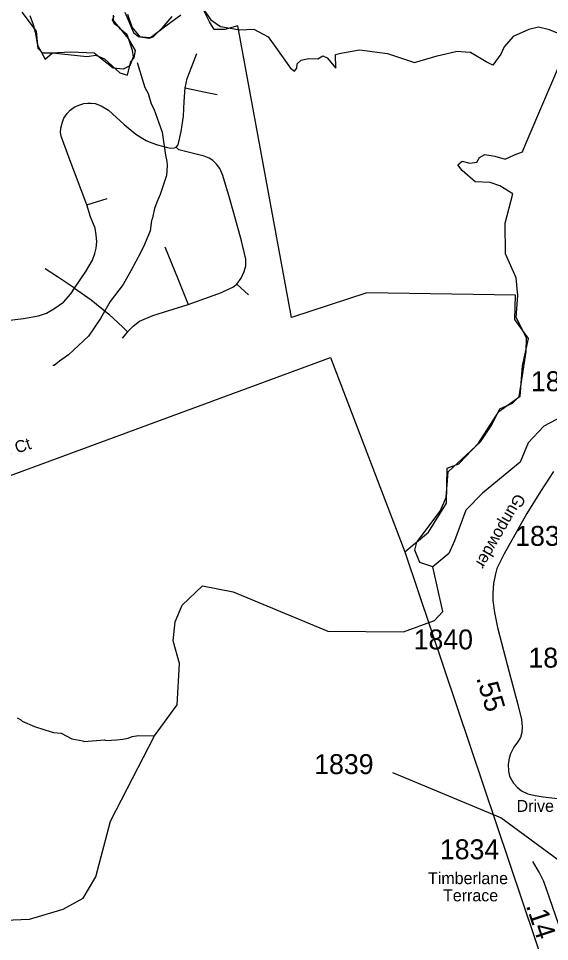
# Model space of a CAD drawing. Extents: x 1159738 to 1321356, y 736314 to 882035.
# Drawn here: x 1292987 to 1296317, y 745364 to 751151 of the extents above; entities that cross this region are included whole.
import ezdxf

# ---------------------------------------------------------------- set-up
doc = ezdxf.new("R2010")
doc.units = 0
for name, color, linetype in [('Exist Boundary Political City Limit New', 7, 'Continuous'), ('Exist Hydrographic Creek Double Shore', 7, 'Continuous'), ('Exist Hydrographic Creek Single Shore', 7, 'Continuous'), ('Exist Hydrographic Misc Water Feature', 7, 'Continuous'), ('Exist Road Non-System Type 51', 7, 'Continuous'), ('Exist Road Non-System Type 51 Label', 7, 'Continuous'), ('Exist Road Secondary Mileage Hundredths English Label', 7, 'Continuous'), ('Exist Road Secondary Type 51 Attributed', 7, 'Continuous'), ('Exist Road Secondary Type 51 Label', 7, 'Continuous'), ('Exist Road Secondary Type 51 Number Label', 7, 'Continuous'), ('Map Preparation Boundary City Limit Buffer Line', 7, 'Continuous')]:
    doc.layers.add(name, color=color, linetype=linetype)

msp = doc.modelspace()

# ---------------------------------------------------------------- linework, layer by layer
at = {"layer": 'Exist Boundary Political City Limit New'}
msp.add_line((1294699.3, 749276.6), (1294361.7, 751105.7), dxfattribs=at)
for points in [[(1293581.8, 751172.3), (1293581.8, 751139), (1293619.9, 751091.4), (1293667.4, 751053.3), (1293700.7, 750953.4), (1293705.5, 750910.6), (1293686.5, 750853.5), (1293643.7, 750834.4), (1293581.8, 750839.2), (1293463, 750934.4), (1293315.5, 750939.1), (1293191.9, 750934.4), (1293139.6, 750934.4), (1293111.1, 750962.9), (1293101.5, 751072.4), (1293011.2, 751191.3)], [(1294361.7, 751105.7), (1294280.9, 751081.9), (1294214.3, 751081.9), (1294185.8, 751129.5), (1294152.5, 751196.1)], [(1293948, 751162.8), (1293886.2, 751091.4), (1293829.1, 751034.3), (1293805.3, 751024.8), (1293753, 751034.3), (1293700.7, 751096.2), (1293672.2, 751177.1)], [(1292931.3, 748284.4), (1294943.7, 749026), (1295409.8, 747807.8), (1295557.2, 747931.5), (1295671.3, 748112.3), (1295676.1, 748331.2), (1295747.4, 748359.8), (1295871, 748488.3), (1295999.4, 748688.1), (1296132.6, 748783.3), (1296146.9, 748973.7), (1296184.9, 749145), (1296099.3, 749263.9), (1296104.1, 749416.2), (1295172, 749430.5), (1294699.3, 749276.6)], [(1292544.2, 748115), (1292931.3, 748284.4), (1294943.7, 749026)], [(1294943.7, 749026), (1295409.8, 747807.8), (1296310.3, 745128.7)]]:
    msp.add_lwpolyline(points, dxfattribs=at)
at = {"layer": 'Exist Hydrographic Creek Double Shore'}
for points in [[(1293654.9, 751191.7), (1293707.8, 751062.9), (1293740.8, 751037.4), (1293814.2, 751031.8), (1293912.1, 751105.3), (1294005, 751174.9)], [(1294142.6, 751214.5), (1294193.5, 751142.9), (1294253.3, 751101.7), (1294375.7, 751080.1), (1294462.3, 751083.8), (1294553.5, 751036.9), (1294600, 750969.2), (1294691.9, 750839.1), (1294717.4, 750820.2), (1294733.4, 750839.1), (1294734.3, 750866.4), (1294760.7, 750889), (1294806.8, 750899.4), (1294864.3, 750897.5), (1294895.3, 750916.3), (1294922.2, 750904), (1294976.9, 750839.9), (1294975, 750925.6), (1295007.9, 750934.1), (1295124.7, 750953.9), (1295301.4, 750932.1), (1295469.9, 750874.7), (1295613.1, 750918), (1295729.8, 750944.4)], [(1293059.7, 751170.4), (1293079.4, 751114.1), (1293091.7, 751066), (1293107.7, 750984.1), (1293154.8, 750895.5), (1293200.3, 750935.5), (1293415.6, 750912), (1293472.5, 750920.9), (1293526.2, 750897.3), (1293622.3, 750809.7), (1293670.3, 750796.5), (1293691.9, 750881.3), (1293713.6, 750903.9), (1293720.2, 750950.1), (1293677.8, 751025.5), (1293620.2, 751095.4), (1293590.1, 751114.7), (1293576.9, 751143), (1293587.3, 751168.4)], [(1296367.6, 751059.2), (1296316.8, 751080), (1296248, 751097), (1296187.8, 751081.8), (1296088.9, 751037.6), (1296031.5, 750972.5), (1296011, 750927.8), (1295961.8, 750859.5), (1295919.4, 750879.2), (1295821.5, 750937.7), (1295729.8, 750944.4)], [(1295945.2, 750122.1), (1295850.1, 750127.8), (1295769.1, 750198.5), (1295741.8, 750234.3), (1295769.1, 750256.9), (1295816.2, 750244.6), (1295861.4, 750251.2), (1295877.4, 750280.5), (1295911.3, 750298.4), (1295973.4, 750288.9), (1296038.7, 750268.2), (1296096.8, 750295.5), (1296147, 750314.4), (1296171.1, 750371.5), (1296411, 750933.5)], [(1295680.7, 748309.4), (1295883.1, 748496.9), (1295955.5, 748604.3), (1296005.2, 748704.9), (1296085, 748740.1), (1296125.8, 748781.2), (1296147, 748912.8), (1296170, 749063.5), (1296172.7, 749148.1), (1296108.3, 749276.9), (1296119, 749414.5), (1296108.2, 749524.6), (1296040, 749676.5), (1296038.7, 749868.9), (1296086.4, 750051.5), (1296004.5, 750102.4), (1295945.2, 750122.1)], [(1296435.3, 748677.5), (1296281.1, 748594.3), (1296183.3, 748489.9), (1296132.5, 748369.8), (1295896.4, 748175.2), (1295791.8, 748067.8), (1295722.1, 747875.9), (1295686.1, 747795.9), (1295585.5, 747714.1)], [(1295585.5, 747714.1), (1295503.7, 747740.9), (1295471.5, 747817.4), (1295484.9, 747868.4), (1295631.1, 748061.7), (1295668.6, 748147), (1295680.7, 748309.4)]]:
    msp.add_lwpolyline(points, dxfattribs=at)
at = {"layer": 'Exist Hydrographic Creek Single Shore'}
msp.add_lwpolyline([(1291448.1, 745875.7), (1291861, 745716.4), (1292210, 745676.5), (1292482, 745552.9), (1292798, 745494), (1293057, 745505.2), (1293267.1, 745566.7), (1293393.1, 745636.3), (1293472, 745769.4), (1293564, 746118.7), (1293840.1, 746652.9), (1293982, 746848.9), (1293997.1, 747107.9), (1293958, 747249.9), (1293970, 747367.8), (1294014, 747472), (1294142, 747594.1), (1294333, 747557.5), (1294927.1, 747309.2), (1295402.1, 747306.2), (1295596.1, 747377.8), (1295647, 747432.6), (1295585.5, 747714.1)], dxfattribs=at)
at = {"layer": 'Exist Hydrographic Misc Water Feature'}
for points in [[(1293731, 750875.8), (1293780.2, 750717.7), (1293801.2, 750681.1), (1293819.4, 750616.6), (1293836.5, 750584.1), (1293888.5, 750438.6), (1293908.5, 750294.1), (1293917.4, 750253.9), (1293918.7, 750229.9), (1293914.9, 750166), (1293875.7, 750047.1), (1293854.3, 749999.7), (1293841.2, 749960.1), (1293826.5, 749893.6), (1293821.1, 749884.7), (1293812.5, 749820.1), (1293776.9, 749734), (1293753.6, 749686.7), (1293692.4, 749568.5), (1293644, 749483.9), (1293563, 749376.2), (1293502.6, 749270.9), (1293426.9, 749160.2), (1293301.6, 749041.8), (1293244.5, 749003.4), (1293211.8, 748976.4), (1293203.7, 748974.6)], [(1292978.4, 746765.6), (1293002.2, 746754.9), (1293009.9, 746746.7), (1293089, 746712.4), (1293152.4, 746690.7), (1293207.9, 746675), (1293255.8, 746669.7), (1293322.9, 746635.7), (1293391, 746623.3), (1293398.4, 746617.6), (1293526.7, 746627.9), (1293538.7, 746625.5), (1293602.7, 746627.8), (1293642.8, 746632.6), (1293675, 746639.6), (1293699.3, 746649), (1293739.5, 746655.8), (1293840.1, 746652.9)]]:
    msp.add_lwpolyline(points, dxfattribs=at)
at = {"layer": 'Exist Road Non-System Type 51'}
for points in [[(1294033.5, 750715.4), (1294044.4, 750775.6), (1294074.6, 750850.4), (1294105.5, 750930.7)], [(1294026.6, 750630.3), (1294033.5, 750715.4)], [(1294033.5, 750715.4), (1294150.1, 750692.1), (1294233.1, 750674.2)], [(1293416.5, 749981.9), (1293303.9, 750280.8), (1293255.2, 750413.6), (1293251.1, 750435.5), (1293253.2, 750463), (1293261.4, 750495.3), (1293272.4, 750525.5), (1293292.3, 750555), (1293312.2, 750575.6), (1293336.9, 750594.8), (1293366.4, 750608.6), (1293396.6, 750617.5), (1293422, 750620.9), (1293442.6, 750620.2), (1293469.3, 750618.2), (1293506.1, 750603.6), (1293552.1, 750575.4), (1293649.5, 750486.2), (1293724.3, 750425.1), (1293755.9, 750404.5), (1293787.5, 750386.6), (1293817, 750374.2), (1293858.8, 750359.1), (1293921.9, 750343.3), (1293942.2, 750338.8), (1293964.9, 750340.9), (1293975.8, 750344.3)], [(1293975.8, 750344.3), (1293988.2, 750359.4), (1294006.7, 750443.2), (1294021.1, 750538.6), (1294026.6, 750630.3)], [(1294357, 749485.9), (1294383.5, 749522.1), (1294402.8, 749564), (1294412.5, 749599.4), (1294412.5, 749641.3), (1294386.7, 749757.2), (1294337.3, 749931.2), (1294309.5, 750027), (1294267.8, 750167.4), (1294249.8, 750210.3), (1294229.2, 750237.8), (1294205.2, 750260.1), (1294182.9, 750274.7), (1294152, 750287.6), (1294042.2, 750314.2), (1293992.5, 750327.1), (1293975.8, 750344.3)], [(1293338.6, 749460.1), (1293408.9, 749565.5), (1293451.8, 749635.9), (1293466.8, 749676.7), (1293475.4, 749712.1), (1293478.6, 749751.9), (1293474.3, 749794.8), (1293469, 749836.7), (1293440, 749907.6), (1293416.5, 749981.9)], [(1293416.5, 749981.9), (1293544.2, 750022.7)], [(1293904.4, 749719.7), (1293988.1, 749514.6), (1294050.4, 749358.9)], [(1292667.7, 749620.7), (1292698.4, 749581.2), (1292725.3, 749538.3), (1292742.4, 749494.2), (1292770.3, 749413.7), (1292797.1, 749321.4), (1292805.6, 749291.6), (1292815.3, 749256.2), (1292819.6, 749250.8), (1292834.6, 749247.6), (1292860.3, 749250.8), (1293018.1, 749270.2), (1293112.5, 749287.3), (1293164, 749304.5), (1293210.1, 749331.4), (1293269.9, 749372.1), (1293316.1, 749424.7), (1293338.6, 749460.1)], [(1293338.6, 749460.1), (1293232.4, 749532.1), (1293155.1, 749582.6)], [(1293338.6, 749460.1), (1293442.7, 749387.1), (1293554.3, 749296.9), (1293640.9, 749215.4), (1293671.8, 749186.5)], [(1294050.4, 749358.9), (1294259.3, 749432.2), (1294308.7, 749455.8), (1294331.2, 749467.6), (1294357, 749485.9)], [(1294357, 749485.9), (1294429.9, 749419.3)], [(1293671.8, 749186.5), (1293705.9, 749223), (1293746.7, 749253.1), (1293830.4, 749289.6), (1294050.4, 749358.9)], [(1293671.8, 749186.5), (1293638.5, 749146.8)]]:
    msp.add_lwpolyline(points, dxfattribs=at)
at = {"layer": 'Exist Road Secondary Type 51 Attributed'}
for points in [[(1296342.8, 748310.4), (1296260.6, 748185), (1296173.6, 748048.3), (1296033.1, 747795.7), (1295987.5, 747702.1), (1295978.6, 747669.1), (1295965.6, 747609.6), (1295961.5, 747548.6), (1295962.3, 747502.3), (1295971.3, 747427.7), (1295990, 747333.2), (1296063.2, 747053.5), (1296119.2, 746850.3), (1296140.4, 746756.3), (1296145.3, 746710.7), (1296142.8, 746674), (1296133.9, 746643.9), (1296115.2, 746613.2), (1296094.1, 746582.3), (1296072.9, 746541.6), (1296064, 746513.1), (1296058.3, 746474), (1296059.9, 746431.8), (1296066.4, 746400), (1296090.8, 746356.2), (1296113.6, 746332.6), (1296141.2, 746308.2), (1296180.3, 746290.2), (1296227.4, 746279), (1296277, 746270.9), (1296386, 746258.7)], [(1296483.6, 745149.2), (1296392.5, 745421.5), (1296318.6, 745631.5), (1296280.4, 745740.1), (1296252.1, 745799.1), (1296213.1, 745865.6)]]:
    msp.add_lwpolyline(points, dxfattribs=at)
at = {"layer": 'Exist Road Secondary Type 51 Number Label'}
msp.add_lwpolyline([(1296804.1, 745557.4), (1296010.7, 746138.7), (1295335.2, 746421.5)], dxfattribs=at)
at = {"layer": 'Map Preparation Boundary City Limit Buffer Line'}
msp.add_line((1294699.3, 749276.6), (1294361.7, 751105.7), dxfattribs=at)
for points in [[(1293581.8, 751172.3), (1293581.8, 751139), (1293619.9, 751091.4), (1293667.4, 751053.3), (1293700.7, 750953.4), (1293705.5, 750910.6), (1293686.5, 750853.5), (1293643.7, 750834.4), (1293581.8, 750839.2), (1293463, 750934.4), (1293315.5, 750939.1), (1293191.9, 750934.4), (1293139.6, 750934.4), (1293111.1, 750962.9), (1293101.5, 751072.4), (1293011.2, 751191.3)], [(1294361.7, 751105.7), (1294280.9, 751081.9), (1294214.3, 751081.9), (1294185.8, 751129.5), (1294152.5, 751196.1)], [(1293948, 751162.8), (1293886.2, 751091.4), (1293829.1, 751034.3), (1293805.3, 751024.8), (1293753, 751034.3), (1293700.7, 751096.2), (1293672.2, 751177.1)], [(1292931.3, 748284.4), (1294943.7, 749026), (1295409.8, 747807.8), (1295557.2, 747931.5), (1295671.3, 748112.3), (1295676.1, 748331.2), (1295747.4, 748359.8), (1295871, 748488.3), (1295999.4, 748688.1), (1296132.6, 748783.3), (1296146.9, 748973.7), (1296184.9, 749145), (1296099.3, 749263.9), (1296104.1, 749416.2), (1295172, 749430.5), (1294699.3, 749276.6)], [(1292544.2, 748115), (1292931.3, 748284.4), (1294943.7, 749026)], [(1294943.7, 749026), (1295409.8, 747807.8), (1296310.3, 745128.7)]]:
    msp.add_lwpolyline(points, dxfattribs=at)

# ---------------------------------------------------------------- texts
at = {"layer": 'Exist Road Non-System Type 51 Label'}
msp.add_text('Blackhawk Ridge Ct', height=75, rotation=18.66406, dxfattribs=at).set_placement((1292223.4, 748167.6))
at = {"layer": 'Exist Road Secondary Mileage Hundredths English Label'}
for s, rotation, p in [('.55', 286.48602, (1295856.5, 747016.9)), ('.14', 288.38957, (1296168, 745589.3))]:
    msp.add_text(s, height=125, rotation=rotation, dxfattribs=at).set_placement(p)
at = {"layer": 'Exist Road Secondary Type 51 Label'}
msp.add_text('Gunpowder', height=75, rotation=239.91693, dxfattribs=at).set_placement((1296107.6, 748178.3))
for s, p in [('Drive', (1296110.6, 746177)), ('Timberlane', (1295555.1, 745723.8)), ('Terrace', (1295649.4, 745616))]:
    msp.add_text(s, height=75, dxfattribs=at).set_placement(p)
at = {"layer": 'Exist Road Secondary Type 51 Number Label'}
for s, p in [('1833', (1296200.3, 748814.3)), ('1833', (1296101.7, 747844.9)), ('1840', (1295465, 747195.6)), ('1832', (1296184.8, 747081.2)), ('1839', (1294841.6, 746413.7)), ('1834', (1295629.6, 745879.9))]:
    msp.add_text(s, height=125, dxfattribs=at).set_placement(p)

doc.saveas('drawing.dxf')
